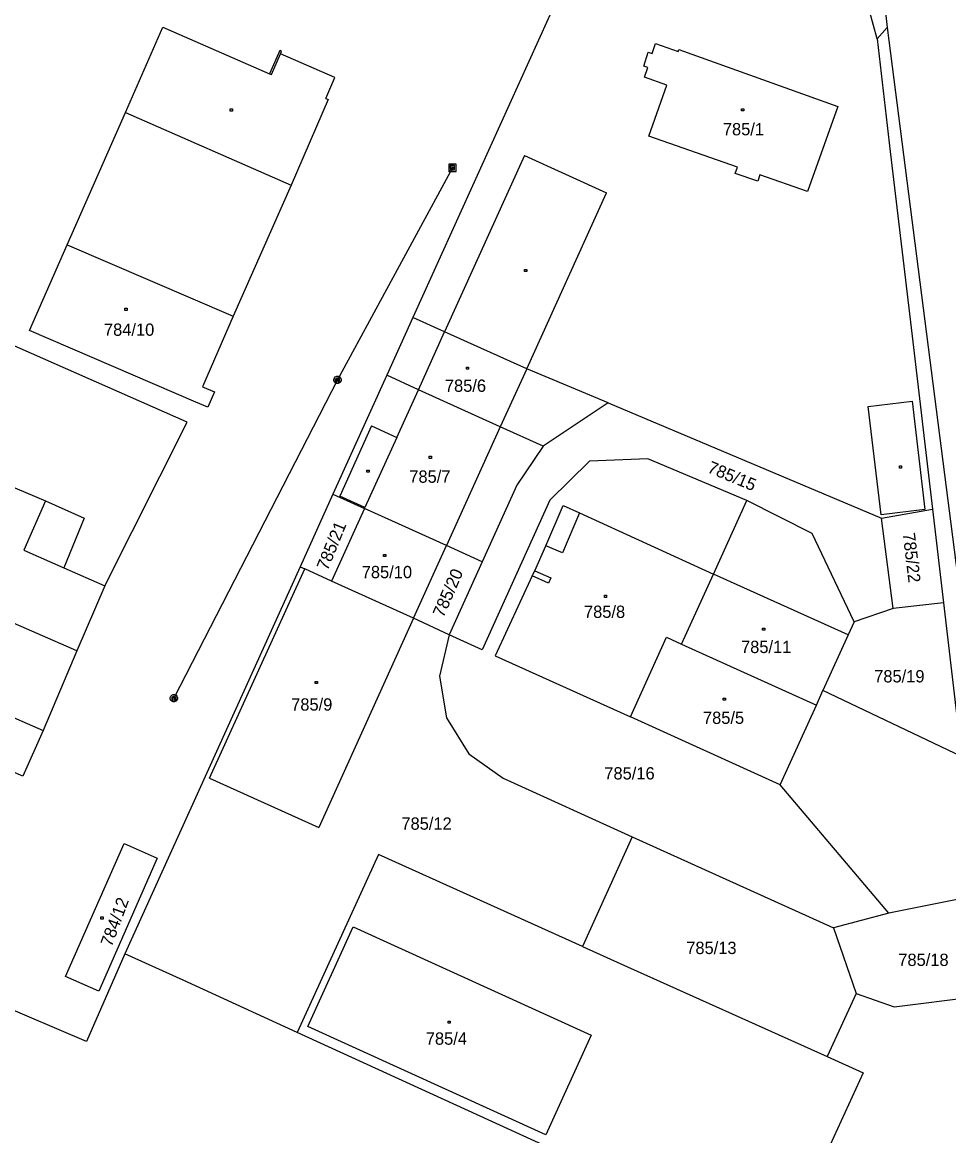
# Model space of a CAD drawing. Extents: x -795483 to -789093, y -1112258 to -1108741.
# Drawn here: x -791907.6 to -791779.6, y -1111258.2 to -1111104.2 of the extents above; entities that cross this region are included whole.
import ezdxf

# ---------------------------------------------------------------- set-up
doc = ezdxf.new("R2010")
doc.units = 0
for name, color, linetype in [('Vrstva 1', 7, 'Continuous'), ('Vrstva 12', 7, 'Continuous'), ('Vrstva 15', 7, 'Continuous'), ('Vrstva 2', 7, 'Continuous'), ('Vrstva 25', 7, 'Continuous'), ('Vrstva 26', 7, 'Continuous'), ('Vrstva 4', 7, 'Continuous')]:
    doc.layers.add(name, color=color, linetype=linetype)

msp = doc.modelspace()

# ---------------------------------------------------------------- linework, layer by layer
at = {"layer": 'Vrstva 1'}
for p, q in [((-791791.07, -1111078.41), (-791788.08, -1111104.98)), ((-791826.99, -1111086.14), (-791853.64, -1111145.08)), ((-791789.47, -1111106.51), (-791790.5, -1111102.86)), ((-791893.32, -1111116.72), (-791888.18, -1111104.89)), ((-791888.18, -1111104.89), (-791873.42, -1111111.35)), ((-791788.08, -1111104.98), (-791789.47, -1111106.51)), ((-791789.47, -1111106.51), (-791787.69, -1111122.12)), ((-791872.02, -1111108.16), (-791873.42, -1111111.35)), ((-791871.76, -1111108.26), (-791872.02, -1111108.16)), ((-791871.91, -1111108.6), (-791871.76, -1111108.26)), ((-791864.39, -1111111.89), (-791871.91, -1111108.6)), ((-791865.64, -1111114.76), (-791864.39, -1111111.89)), ((-791865.32, -1111114.9), (-791870.44, -1111126.78)), ((-791865.64, -1111114.76), (-791865.32, -1111114.9)), ((-791901.38, -1111134.99), (-791893.32, -1111116.72)), ((-791787.69, -1111122.12), (-791784.65, -1111147.63)), ((-791870.44, -1111126.78), (-791878.45, -1111144.86)), ((-791906.6, -1111146.88), (-791901.38, -1111134.99)), ((-791884.79, -1111159.51), (-791936.62, -1111136.73)), ((-791878.45, -1111144.86), (-791882.69, -1111154.65)), ((-791853.64, -1111145.08), (-791857.24, -1111153.05)), ((-791849.24, -1111147.06), (-791853.64, -1111145.08)), ((-791883.6, -1111156.75), (-791906.6, -1111146.88)), ((-791837.9, -1111152.14), (-791849.24, -1111147.06)), ((-791784.65, -1111147.63), (-791781.84, -1111171.58)), ((-791826.65, -1111156.88), (-791837.9, -1111152.14)), ((-791857.24, -1111153.05), (-791864.68, -1111169.49)), ((-791852.86, -1111155.04), (-791857.24, -1111153.05)), ((-791882.69, -1111154.65), (-791881.04, -1111155.36)), ((-791841.54, -1111160.17), (-791852.86, -1111155.04)), ((-791881.95, -1111157.47), (-791883.6, -1111156.75)), ((-791881.04, -1111155.36), (-791881.95, -1111157.47)), ((-791826.65, -1111156.88), (-791835.62, -1111162.85)), ((-791826.65, -1111156.88), (-791788.85, -1111172.8)), ((-791896.18, -1111182.17), (-791884.79, -1111159.51)), ((-791926.12, -1111161.13), (-791904.4, -1111170.43)), ((-791835.62, -1111162.85), (-791841.54, -1111160.17)), ((-791835.62, -1111162.85), (-791839.26, -1111168.26)), ((-791829.22, -1111164.91), (-791834.71, -1111170.32)), ((-791821.16, -1111164.62), (-791829.22, -1111164.91)), ((-791807.49, -1111170.38), (-791821.16, -1111164.62)), ((-791839.26, -1111168.26), (-791844.05, -1111178.84)), ((-791904.4, -1111170.43), (-791899.06, -1111172.83)), ((-791864.68, -1111169.49), (-791869.21, -1111179.52)), ((-791864.68, -1111169.49), (-791860.31, -1111171.47)), ((-791834.71, -1111170.32), (-791844.07, -1111191)), ((-791812.1, -1111180.54), (-791807.49, -1111170.38)), ((-791798.44, -1111174.93), (-791807.49, -1111170.38)), ((-791860.31, -1111171.47), (-791864.85, -1111181.5)), ((-791848.99, -1111176.6), (-791860.31, -1111171.47)), ((-791835.23, -1111176.62), (-791832.87, -1111171.05)), ((-791832.87, -1111171.05), (-791830.62, -1111172.05)), ((-791830.62, -1111172.05), (-791812.1, -1111180.54)), ((-791788.85, -1111172.8), (-791781.84, -1111171.58)), ((-791781.84, -1111171.58), (-791780.32, -1111184.5)), ((-791899.06, -1111172.83), (-791901.86, -1111179.67)), ((-791787.28, -1111185.31), (-791788.85, -1111172.8)), ((-791792.66, -1111187.13), (-791798.44, -1111174.93)), ((-791900.08, -1111191.14), (-791933.36, -1111176.62)), ((-791853.53, -1111186.63), (-791848.99, -1111176.6)), ((-791844.05, -1111178.84), (-791848.99, -1111176.6)), ((-791836.78, -1111180.08), (-791835.23, -1111176.62)), ((-791901.86, -1111179.67), (-791896.18, -1111182.17)), ((-791869.21, -1111179.52), (-791893.41, -1111233.04)), ((-791881.71, -1111208.78), (-791868.56, -1111179.82)), ((-791869.21, -1111179.52), (-791868.56, -1111179.82)), ((-791864.85, -1111181.5), (-791868.56, -1111179.82)), ((-791844.05, -1111178.84), (-791848.62, -1111188.94)), ((-791837.12, -1111180.79), (-791842.25, -1111191.83)), ((-791837.12, -1111180.79), (-791836.78, -1111180.08)), ((-791816.51, -1111190.22), (-791812.1, -1111180.54)), ((-791896.18, -1111182.17), (-791900.08, -1111191.14)), ((-791853.53, -1111186.63), (-791864.85, -1111181.5)), ((-791780.32, -1111184.5), (-791787.28, -1111185.31)), ((-791780.32, -1111184.5), (-791777.83, -1111205.78)), ((-791787.28, -1111185.31), (-791792.66, -1111187.13)), ((-791853.53, -1111186.63), (-791866.64, -1111215.6)), ((-791848.62, -1111188.94), (-791853.53, -1111186.63)), ((-791792.66, -1111187.13), (-791793.48, -1111188.96)), ((-791938.24, -1111187.64), (-791904.69, -1111202.15)), ((-791848.62, -1111188.94), (-791849.96, -1111194.64)), ((-791844.07, -1111191), (-791848.62, -1111188.94)), ((-791793.48, -1111188.96), (-791796.96, -1111196.64)), ((-791823.56, -1111200.29), (-791818.58, -1111189.28)), ((-791818.58, -1111189.28), (-791816.51, -1111190.22)), ((-791816.51, -1111190.22), (-791797.87, -1111198.66)), ((-791900.08, -1111191.14), (-791904.69, -1111202.15)), ((-791842.25, -1111191.83), (-791823.56, -1111200.29)), ((-791907.54, -1111208.5), (-791941.1, -1111193.84)), ((-791849.96, -1111194.64), (-791849, -1111200.42)), ((-791797.87, -1111198.66), (-791796.96, -1111196.64)), ((-791777.83, -1111205.78), (-791796.96, -1111196.64)), ((-791849, -1111200.42), (-791845.91, -1111205.39)), ((-791802.86, -1111209.67), (-791823.56, -1111200.29)), ((-791904.69, -1111202.15), (-791907.54, -1111208.5)), ((-791845.91, -1111205.39), (-791841.15, -1111208.78)), ((-791881.71, -1111208.78), (-791866.64, -1111215.6)), ((-791841.15, -1111208.78), (-791823.31, -1111216.87)), ((-791787.85, -1111227.44), (-791802.86, -1111209.67)), ((-791823.31, -1111216.87), (-791830.17, -1111232.03)), ((-791823.31, -1111216.87), (-791795.52, -1111229.46)), ((-791901.62, -1111236.19), (-791893.52, -1111217.8)), ((-791893.52, -1111217.8), (-791888.94, -1111219.81)), ((-791888.94, -1111219.81), (-791897.02, -1111238.22)), ((-791858.38, -1111219.32), (-791869.61, -1111243.92)), ((-791830.17, -1111232.03), (-791858.38, -1111219.32)), ((-791775.58, -1111224.98), (-791787.85, -1111227.44)), ((-791787.85, -1111227.44), (-791795.52, -1111229.46)), ((-791795.52, -1111229.46), (-791792.39, -1111238.56)), ((-791830.17, -1111232.03), (-791824.87, -1111234.42)), ((-791824.87, -1111234.42), (-791796.36, -1111247.27)), ((-791897.02, -1111238.22), (-791901.62, -1111236.19)), ((-791792.39, -1111238.56), (-791796.36, -1111247.27)), ((-791792.39, -1111238.56), (-791787.11, -1111240.37)), ((-791787.11, -1111240.37), (-791773.96, -1111238.71)), ((-791796.36, -1111247.27), (-791791.42, -1111249.5)), ((-791791.42, -1111249.5), (-791802.74, -1111274.36))]:
    msp.add_line(p, q, dxfattribs=at)
at = {"layer": 'Vrstva 12'}
for p, q in [((-791848.16, -1111124.35), (-791864.05, -1111153.68)), ((-791864.05, -1111153.68), (-791886.65, -1111197.7))]:
    msp.add_line(p, q, dxfattribs=at)
at = {"layer": 'Vrstva 2'}
for p, q in [((-791788.08, -1111104.98), (-791769.3, -1111251.83)), ((-791820.54, -1111108.56), (-791820.12, -1111107.18)), ((-791820.12, -1111107.18), (-791816.97, -1111108.26)), ((-791873.16, -1111111.47), (-791871.91, -1111108.6)), ((-791821.71, -1111110.29), (-791821.09, -1111108.38)), ((-791821.09, -1111108.38), (-791820.54, -1111108.56)), ((-791816.97, -1111108.26), (-791816.88, -1111108.01)), ((-791816.88, -1111108.01), (-791794.92, -1111115.87)), ((-791821.16, -1111110.47), (-791821.71, -1111110.29)), ((-791821.6, -1111111.84), (-791821.16, -1111110.47)), ((-791873.42, -1111111.35), (-791873.16, -1111111.47)), ((-791818.51, -1111112.94), (-791821.6, -1111111.84)), ((-791821.01, -1111119.99), (-791818.51, -1111112.94)), ((-791893.32, -1111116.72), (-791870.44, -1111126.78)), ((-791794.92, -1111115.87), (-791799.11, -1111127.63)), ((-791808.78, -1111124.26), (-791821.01, -1111119.99)), ((-791838.18, -1111122.67), (-791849.24, -1111147.06)), ((-791838.18, -1111122.67), (-791826.86, -1111127.8)), ((-791809.09, -1111125.14), (-791808.78, -1111124.26)), ((-791805.98, -1111126.23), (-791809.09, -1111125.14)), ((-791805.67, -1111125.34), (-791805.98, -1111126.23)), ((-791799.11, -1111127.63), (-791805.67, -1111125.34)), ((-791837.9, -1111152.14), (-791826.86, -1111127.8)), ((-791901.38, -1111134.99), (-791878.45, -1111144.86)), ((-791852.86, -1111155.04), (-791849.24, -1111147.06)), ((-791837.9, -1111152.14), (-791841.54, -1111160.17)), ((-791855.85, -1111161.64), (-791852.86, -1111155.04)), ((-791790.69, -1111157.36), (-791784.65, -1111156.64)), ((-791784.65, -1111156.64), (-791782.86, -1111171.61)), ((-791788.9, -1111172.33), (-791790.69, -1111157.36)), ((-791859.32, -1111160.06), (-791863.72, -1111169.75)), ((-791859.32, -1111160.06), (-791855.85, -1111161.64)), ((-791841.54, -1111160.17), (-791848.99, -1111176.6)), ((-791855.85, -1111161.64), (-791860.24, -1111171.33)), ((-791904.4, -1111170.43), (-791907.39, -1111177.23)), ((-791860.24, -1111171.33), (-791863.72, -1111169.75)), ((-791860.31, -1111171.47), (-791860.24, -1111171.33)), ((-791830.62, -1111172.05), (-791832.96, -1111177.58)), ((-791782.86, -1111171.61), (-791788.9, -1111172.33)), ((-791832.96, -1111177.58), (-791835.23, -1111176.62)), ((-791907.39, -1111177.23), (-791901.86, -1111179.67)), ((-791834.88, -1111181.8), (-791837.12, -1111180.79)), ((-791836.78, -1111180.08), (-791834.55, -1111181.07)), ((-791834.55, -1111181.07), (-791834.88, -1111181.8)), ((-791793.48, -1111188.96), (-791812.1, -1111180.54)), ((-791802.86, -1111209.67), (-791797.87, -1111198.66)), ((-791868.15, -1111243.1), (-791861.88, -1111229.3)), ((-791861.88, -1111229.3), (-791829, -1111244.29)), ((-791835.27, -1111258.06), (-791868.15, -1111243.1)), ((-791829, -1111244.29), (-791835.27, -1111258.06))]:
    msp.add_line(p, q, dxfattribs=at)
at = {"layer": 'Vrstva 25'}
for p, q in [((-791878.87, -1111116.22), (-791878.57, -1111116.22)), ((-791878.87, -1111116.52), (-791878.87, -1111116.22)), ((-791878.57, -1111116.52), (-791878.87, -1111116.52)), ((-791878.57, -1111116.22), (-791878.57, -1111116.52)), ((-791808.21, -1111116.19), (-791807.91, -1111116.19)), ((-791808.21, -1111116.49), (-791808.21, -1111116.19)), ((-791807.91, -1111116.49), (-791808.21, -1111116.49)), ((-791807.91, -1111116.19), (-791807.91, -1111116.49)), ((-791838.2, -1111138.4), (-791837.9, -1111138.4)), ((-791838.2, -1111138.7), (-791838.2, -1111138.4)), ((-791837.9, -1111138.7), (-791838.2, -1111138.7)), ((-791837.9, -1111138.4), (-791837.9, -1111138.7)), ((-791893.42, -1111143.79), (-791893.12, -1111143.79)), ((-791893.42, -1111144.09), (-791893.42, -1111143.79)), ((-791893.12, -1111144.09), (-791893.42, -1111144.09)), ((-791893.12, -1111143.79), (-791893.12, -1111144.09)), ((-791846.23, -1111151.92), (-791845.93, -1111151.92)), ((-791846.23, -1111152.22), (-791846.23, -1111151.92)), ((-791845.93, -1111151.92), (-791845.93, -1111152.22)), ((-791845.93, -1111152.22), (-791846.23, -1111152.22)), ((-791851.35, -1111164.24), (-791851.05, -1111164.24)), ((-791851.35, -1111164.54), (-791851.35, -1111164.24)), ((-791851.05, -1111164.24), (-791851.05, -1111164.54)), ((-791851.05, -1111164.54), (-791851.35, -1111164.54)), ((-791786.39, -1111165.59), (-791786.09, -1111165.59)), ((-791786.39, -1111165.89), (-791786.39, -1111165.59)), ((-791786.09, -1111165.89), (-791786.39, -1111165.89)), ((-791786.09, -1111165.59), (-791786.09, -1111165.89)), ((-791859.97, -1111166.15), (-791859.67, -1111166.15)), ((-791859.97, -1111166.45), (-791859.97, -1111166.15)), ((-791859.67, -1111166.45), (-791859.97, -1111166.45)), ((-791859.67, -1111166.15), (-791859.67, -1111166.45)), ((-791857.66, -1111177.82), (-791857.36, -1111177.82)), ((-791857.66, -1111178.12), (-791857.66, -1111177.82)), ((-791857.36, -1111178.12), (-791857.66, -1111178.12)), ((-791857.36, -1111177.82), (-791857.36, -1111178.12)), ((-791827.16, -1111183.46), (-791826.86, -1111183.46)), ((-791827.16, -1111183.76), (-791827.16, -1111183.46)), ((-791826.86, -1111183.76), (-791827.16, -1111183.76)), ((-791826.86, -1111183.46), (-791826.86, -1111183.76)), ((-791805.31, -1111188), (-791805.01, -1111188)), ((-791805.31, -1111188.3), (-791805.31, -1111188)), ((-791805.01, -1111188.3), (-791805.31, -1111188.3)), ((-791805.01, -1111188), (-791805.01, -1111188.3)), ((-791867.11, -1111195.38), (-791866.81, -1111195.38)), ((-791867.11, -1111195.68), (-791867.11, -1111195.38)), ((-791866.81, -1111195.68), (-791867.11, -1111195.68)), ((-791866.81, -1111195.38), (-791866.81, -1111195.68)), ((-791810.74, -1111197.68), (-791810.44, -1111197.68)), ((-791810.74, -1111197.98), (-791810.74, -1111197.68)), ((-791810.44, -1111197.98), (-791810.74, -1111197.98)), ((-791810.44, -1111197.68), (-791810.44, -1111197.98)), ((-791896.73, -1111227.94), (-791896.43, -1111227.94)), ((-791896.73, -1111228.24), (-791896.73, -1111227.94)), ((-791896.43, -1111228.24), (-791896.73, -1111228.24)), ((-791896.43, -1111227.94), (-791896.43, -1111228.24)), ((-791848.77, -1111242.36), (-791848.47, -1111242.36)), ((-791848.77, -1111242.66), (-791848.77, -1111242.36)), ((-791848.47, -1111242.66), (-791848.77, -1111242.66)), ((-791848.47, -1111242.36), (-791848.47, -1111242.66))]:
    msp.add_line(p, q, dxfattribs=at)
at = {"layer": 'Vrstva 26'}
for p, q in [((-791847.66, -1111123.85), (-791848.66, -1111123.85)), ((-791848.66, -1111123.85), (-791848.66, -1111124.85)), ((-791847.86, -1111124.05), (-791848.46, -1111124.05)), ((-791848.46, -1111124.05), (-791848.46, -1111124.45)), ((-791848.46, -1111124.45), (-791848.06, -1111124.45)), ((-791848.06, -1111124.25), (-791848.36, -1111124.25)), ((-791848.06, -1111124.45), (-791848.06, -1111124.25)), ((-791847.86, -1111124.65), (-791847.86, -1111124.05)), ((-791847.66, -1111124.85), (-791847.66, -1111123.85)), ((-791848.66, -1111124.85), (-791848.46, -1111124.65)), ((-791848.66, -1111124.85), (-791847.66, -1111124.85)), ((-791848.46, -1111124.65), (-791847.86, -1111124.65)), ((-791864.55, -1111153.58), (-791864.45, -1111153.38)), ((-791864.55, -1111153.78), (-791864.55, -1111153.58)), ((-791864.45, -1111153.38), (-791864.35, -1111153.28)), ((-791864.35, -1111153.28), (-791864.15, -1111153.18)), ((-791864.35, -1111153.48), (-791864.35, -1111153.88)), ((-791864.15, -1111153.18), (-791863.95, -1111153.18)), ((-791864.15, -1111153.98), (-791864.15, -1111153.38)), ((-791864.15, -1111153.38), (-791863.95, -1111153.38)), ((-791863.95, -1111153.18), (-791863.75, -1111153.28)), ((-791863.95, -1111153.38), (-791863.95, -1111153.98)), ((-791863.75, -1111153.28), (-791863.65, -1111153.38)), ((-791863.75, -1111153.88), (-791863.75, -1111153.48)), ((-791863.65, -1111153.38), (-791863.55, -1111153.58)), ((-791863.55, -1111153.58), (-791863.55, -1111153.78)), ((-791864.45, -1111153.98), (-791864.55, -1111153.78)), ((-791864.35, -1111154.08), (-791864.45, -1111153.98)), ((-791864.35, -1111153.88), (-791864.15, -1111153.98)), ((-791864.15, -1111154.18), (-791864.35, -1111154.08)), ((-791863.95, -1111154.18), (-791864.15, -1111154.18)), ((-791863.95, -1111153.98), (-791863.75, -1111153.88)), ((-791863.75, -1111154.08), (-791863.95, -1111154.18)), ((-791863.65, -1111153.98), (-791863.75, -1111154.08)), ((-791863.55, -1111153.78), (-791863.65, -1111153.98)), ((-791887.15, -1111197.6), (-791887.05, -1111197.4)), ((-791887.15, -1111197.8), (-791887.15, -1111197.6)), ((-791887.05, -1111198), (-791887.15, -1111197.8)), ((-791887.05, -1111197.4), (-791886.95, -1111197.3)), ((-791886.95, -1111198.1), (-791887.05, -1111198)), ((-791886.95, -1111197.3), (-791886.75, -1111197.2)), ((-791886.95, -1111197.5), (-791886.95, -1111197.9)), ((-791886.95, -1111197.9), (-791886.75, -1111198)), ((-791886.75, -1111198.2), (-791886.95, -1111198.1)), ((-791886.75, -1111197.2), (-791886.55, -1111197.2)), ((-791886.75, -1111198), (-791886.75, -1111197.4)), ((-791886.75, -1111197.4), (-791886.55, -1111197.4)), ((-791886.55, -1111198.2), (-791886.75, -1111198.2)), ((-791886.55, -1111197.2), (-791886.35, -1111197.3)), ((-791886.55, -1111197.4), (-791886.55, -1111198)), ((-791886.55, -1111198), (-791886.35, -1111197.9)), ((-791886.35, -1111198.1), (-791886.55, -1111198.2)), ((-791886.35, -1111197.3), (-791886.25, -1111197.4)), ((-791886.35, -1111197.9), (-791886.35, -1111197.5)), ((-791886.25, -1111198), (-791886.35, -1111198.1)), ((-791886.25, -1111197.4), (-791886.15, -1111197.6)), ((-791886.15, -1111197.8), (-791886.25, -1111198)), ((-791886.15, -1111197.6), (-791886.15, -1111197.8))]:
    msp.add_line(p, q, dxfattribs=at)
at = {"layer": 'Vrstva 4'}
for p, q in [((-791893.41, -1111233.04), (-791898.74, -1111245.16)), ((-791885.37, -1111236.71), (-791893.41, -1111233.04)), ((-791869.61, -1111243.92), (-791885.37, -1111236.71)), ((-791898.74, -1111245.16), (-791916.64, -1111237.52)), ((-791822.52, -1111265.45), (-791869.61, -1111243.92))]:
    msp.add_line(p, q, dxfattribs=at)

# ---------------------------------------------------------------- texts
at = {"layer": 'Vrstva 15'}
for s, p in [('785/1', (-791810.79, -1111119.87)), ('784/10', (-791896.31, -1111147.59)), ('785/6', (-791849.2, -1111155.34)), ('785/7', (-791854.12, -1111167.91)), ('785/10', (-791860.69, -1111181.11)), ('785/8', (-791829.98, -1111186.6)), ('785/11', (-791808.28, -1111191.46)), ('785/19', (-791789.88, -1111195.52)), ('785/9', (-791870.44, -1111199.42)), ('785/5', (-791813.54, -1111201.26)), ('785/16', (-791827.17, -1111208.94)), ('785/12', (-791855.21, -1111215.89)), ('785/13', (-791815.85, -1111233.08)), ('785/18', (-791786.55, -1111234.73)), ('785/4', (-791851.84, -1111245.62))]:
    msp.add_text(s, height=1.7, dxfattribs=at).set_placement(p)
for s, rotation, p in [('785/15', 337.2942, (-791813.05, -1111166.42)), ('785/21', 67.7372, (-791865.41, -1111180.15)), ('785/22', 276.8143, (-791785.95, -1111174.91)), ('785/20', 66.51, (-791849.4, -1111186.66)), ('784/12', 69.6179, (-791895.25, -1111232.18))]:
    msp.add_text(s, height=1.7, rotation=rotation, dxfattribs=at).set_placement(p)

doc.saveas('drawing.dxf')
